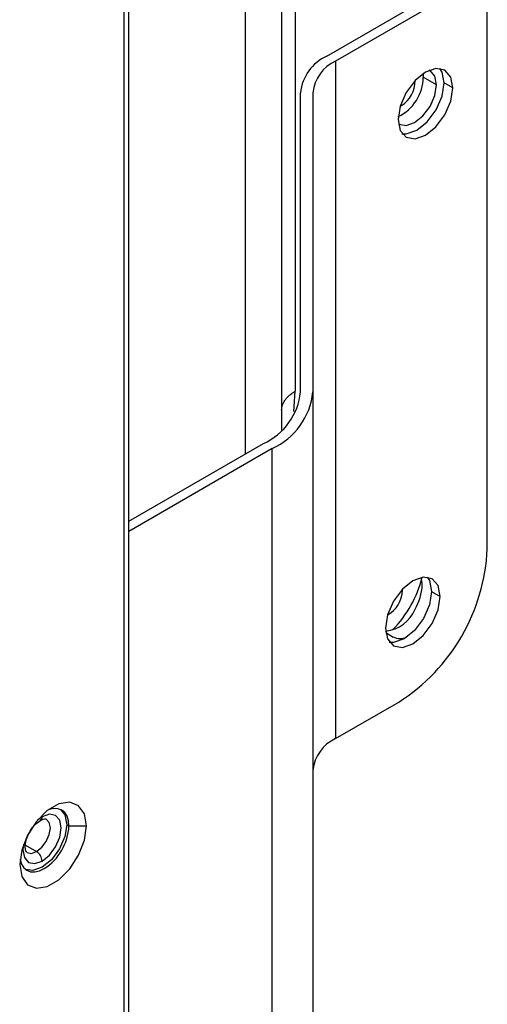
# Model space of a CAD drawing. Header units: millimetres. Extents: x 0 to 1118, y 0 to 864.
# Tile 366 of 397: x 1036.9 to 1039.92, y 691.3 to 697.67. Entities that reach past the tile are written whole.
import ezdxf

# ---------------------------------------------------------------- set-up
doc = ezdxf.new("R2010")
doc.units = ezdxf.units.MM

msp = doc.modelspace()

# ---------------------------------------------------------------- linework, layer by layer
at = {"color": 7, "linetype": 'Continuous', "lineweight": 25}
for p, q in [((1038.6785, 781.4452), (1038.6785, 695.2648)), ((1038.5906, 726.8858), (1038.5906, 695.0126)), ((1037.5726, 689.9871), (1037.5726, 724.2379)), ((1037.6018, 690.0279), (1037.6018, 724.2787)), ((1038.8828, 697.4329), (1039.6515, 697.8767)), ((1039.708, 697.844), (1038.9394, 697.4003)), ((1039.9202, 694.246), (1039.9202, 697.7215)), ((1038.9394, 697.4003), (1038.9394, 693.0184)), ((1039.505, 697.3191), (1039.5065, 697.2962)), ((1039.5914, 697.2472), (1039.5065, 697.2962)), ((1039.6974, 697.2268), (1039.6408, 697.2595)), ((1038.7129, 695.2613), (1038.7129, 697.1962)), ((1038.7929, 697.1962), (1038.7929, 695.2613)), ((1039.3573, 697.1084), (1039.3651, 697.1125)), ((1038.7929, 695.2613), (1038.7929, 690.8468)), ((1037.6018, 694.4239), (1038.4727, 694.9266)), ((1038.5293, 694.894), (1037.6018, 694.3585)), ((1038.5293, 690.4794), (1038.5293, 694.894)), ((1039.3716, 693.9759), (1039.3713, 693.9848)), ((1039.559, 693.9698), (1039.6156, 693.9372)), ((1039.2641, 693.7035), (1039.3126, 693.6754)), ((1038.9394, 693.0184), (1039.3474, 693.254)), ((1037.2013, 692.4613), (1037.2155, 692.4531)), ((1037.2155, 692.4531), (1037.3286, 692.4531))]:
    msp.add_line(p, q, dxfattribs=at)
at = {"color": 8, "linetype": 'Continuous', "lineweight": 25}
for p, q in [((1038.3563, 694.8594), (1038.3563, 726.3047)), ((1039.3651, 697.1125), (1039.3595, 697.1157)), ((1038.6697, 695.1334), (1038.6785, 695.2648)), ((1039.3716, 693.9759), (1039.3661, 693.9792)), ((1037.0422, 692.5123), (1037.0124, 692.4908)), ((1036.9346, 692.3295), (1037.0069, 692.2877))]:
    msp.add_line(p, q, dxfattribs=at)
at = {"color": 7, "linetype": 'Continuous', "lineweight": 25, "flags": 128}
for points in [[(1039.6974, 697.2268), (1039.684, 697.2971), (1039.6456, 697.3413), (1039.5883, 697.3524), (1039.5206, 697.3289), (1039.453, 697.2743), (1039.3956, 697.1969), (1039.3573, 697.1086), (1039.3439, 697.0227)], [(1039.5914, 697.2472), (1039.5806, 697.3035), (1039.5499, 697.3388), (1039.5443, 697.3417)], [(1039.6408, 697.2595), (1039.6274, 697.3298), (1039.6141, 697.352)], [(1039.3456, 696.9951), (1039.3499, 696.9924), (1039.3958, 696.9834), (1039.4499, 697.0023), (1039.504, 697.0459), (1039.5499, 697.1078), (1039.5806, 697.1785), (1039.5914, 697.2472)], [(1039.3686, 696.9305), (1039.3964, 696.9298), (1039.4641, 696.9533), (1039.5317, 697.0079), (1039.5891, 697.0852), (1039.6274, 697.1736), (1039.6408, 697.2595)], [(1039.3439, 697.0227), (1039.3573, 696.9523), (1039.3956, 696.9082), (1039.453, 696.8971), (1039.5206, 696.9206), (1039.5883, 696.9752), (1039.6456, 697.0526), (1039.684, 697.1409), (1039.6974, 697.2268)], [(1039.6156, 693.9372), (1039.6021, 694.0075), (1039.5638, 694.0516), (1039.5065, 694.0628), (1039.4388, 694.0392), (1039.3712, 693.9847), (1039.3138, 693.9073), (1039.2755, 693.8189), (1039.262, 693.7331)], [(1039.5323, 694.0623), (1039.5456, 694.0402), (1039.559, 693.9698)], [(1039.262, 693.7331), (1039.2755, 693.6627), (1039.3138, 693.6186), (1039.3712, 693.6075), (1039.4388, 693.631), (1039.5065, 693.6856), (1039.5638, 693.7629), (1039.6021, 693.8513), (1039.6156, 693.9372)], [(1039.559, 693.9698), (1039.5456, 693.8839), (1039.5073, 693.7956), (1039.4499, 693.7182), (1039.3823, 693.6636), (1039.3146, 693.6401), (1039.2867, 693.6409)], [(1037.3286, 692.4531), (1037.3156, 692.5308), (1037.2782, 692.584), (1037.2208, 692.6065), (1037.1504, 692.5955), (1037.0755, 692.5522), (1037.0051, 692.482), (1036.9477, 692.3933), (1036.9103, 692.2968), (1036.8973, 692.2041)], [(1037.0422, 692.2265), (1037.0896, 692.2647), (1037.1297, 692.3189), (1037.1566, 692.3807), (1037.166, 692.4408), (1037.1566, 692.4901), (1037.1297, 692.521), (1037.0896, 692.5288), (1037.0422, 692.5123)], [(1037.2155, 692.4531), (1037.2124, 692.4872), (1037.2034, 692.5164), (1037.1887, 692.5397), (1037.1689, 692.5561), (1037.1448, 692.565), (1037.1173, 692.5661), (1037.0874, 692.5594), (1037.0825, 692.5575)], [(1037.1616, 692.5598), (1037.1892, 692.5246), (1037.2013, 692.4613)], [(1037.2013, 692.4613), (1037.1892, 692.384), (1037.1547, 692.3044), (1037.1031, 692.2348), (1037.0422, 692.1857), (1036.9813, 692.1645), (1036.937, 692.1708)], [(1036.8973, 692.2041), (1036.9103, 692.1264), (1036.9477, 692.0731), (1037.0051, 692.0507), (1037.0755, 692.0617), (1037.1504, 692.1049), (1037.2208, 692.1752), (1037.2782, 692.2639), (1037.3156, 692.3604), (1037.3286, 692.4531)], [(1036.9772, 692.4437), (1036.9633, 692.415), (1036.9454, 692.3886)], [(1036.8994, 692.2405), (1036.9003, 692.2353), (1036.9094, 692.2061), (1036.9241, 692.1828), (1036.9439, 692.1664), (1036.968, 692.1575), (1036.9955, 692.1564), (1037.0253, 692.1631), (1037.0564, 692.1775)]]:
    msp.add_lwpolyline(points, dxfattribs=at)
at = {"color": 8, "linetype": 'Continuous', "lineweight": 25, "flags": 128}
for points in [[(1037.0069, 692.2877), (1037.0407, 692.315), (1037.0694, 692.3537), (1037.0885, 692.3979), (1037.0953, 692.4408), (1037.0885, 692.476), (1037.0694, 692.4981), (1037.0689, 692.4983)], [(1036.9221, 692.3345), (1036.9185, 692.298), (1036.9279, 692.2487), (1036.9547, 692.2178), (1036.9949, 692.21), (1037.0422, 692.2265)], [(1036.9449, 692.2813), (1036.973, 692.276), (1037.0069, 692.2877)]]:
    msp.add_lwpolyline(points, dxfattribs=at)
at = {"color": 7, "linetype": 'Continuous', "lineweight": 25}
for centre, radius, start, end in [((1039.0032, 697.1672), 0.2917, 114.37466, 174.3052), ((1039.0431, 697.1712), 0.2515, 114.37466, 174.3052), ((1039.2173, 697.3009), 0.2892, 296.09933, 359.07734), ((1039.2703, 697.2689), 0.1829, 301.20873, 1.72865), ((1038.3025, 695.3023), 0.4124, 294.37466, 354.3052), ((1038.3425, 695.3063), 0.4526, 294.37466, 354.3052), ((1038.6766, 694.3026), 1.2448, 302.60548, 357.39452), ((1038.7651, 694.2513), 0.7587, 315.88129, 345.54185), ((1039.3319, 694.0132), 0.1676, 359.34108, 16.42475), ((1039.175, 694.0224), 0.3247, 328.90239, 358.04772), ((1039.1869, 693.981), 0.1848, 298.62558, 358.44212), ((1039.2419, 693.9414), 0.2283, 275.18177, 337.66095), ((1039.3574, 693.771), 0.1055, 244.88645, 292.72978), ((1039.0431, 692.7893), 0.2515, 114.37466, 174.3052), ((1036.87, 692.4688), 0.3458, 302.60548, 357.39449), ((1036.9655, 692.223), 0.0768, 2.60548, 57.39452)]:
    msp.add_arc(centre, radius, start, end, dxfattribs=at)
at = {"color": 8, "linetype": 'Continuous', "lineweight": 25}
msp.add_arc((1037.0171, 692.5098), 0.0252, 306.15159, 5.58074, dxfattribs=at)
at = {"color": 7, "linetype": 'Continuous', "lineweight": 25}
for points, knots in [([(1038.5906, 695.1424), (1038.5907, 695.1456), (1038.5909, 695.1521), (1038.5923, 695.1618), (1038.5947, 695.1714), (1038.598, 695.1809), (1038.6022, 695.1903), (1038.6073, 695.1996), (1038.6133, 695.2087), (1038.6202, 695.2176), (1038.6279, 695.2262), (1038.6364, 695.2346), (1038.6458, 695.2426), (1038.6559, 695.2504), (1038.6667, 695.2579), (1038.6746, 695.2625), (1038.6785, 695.2648)], [0, 0, 0, 0, 0.071402, 0.142829, 0.214267, 0.285707, 0.357146, 0.428579, 0.500008, 0.571434, 0.642858, 0.714284, 0.785712, 0.857142, 0.928573, 1, 1, 1, 1]), ([(1036.9449, 692.2817), (1036.9444, 692.2818), (1036.9417, 692.2825), (1036.9376, 692.2877), (1036.9317, 692.3132), (1036.935, 692.3482), (1036.9482, 692.3897), (1036.9711, 692.4315), (1037.0013, 692.4684), (1037.0218, 692.4824), (1037.0319, 692.4894)], [0, 0, 0, 0, 0.030956, 0.190422, 0.314756, 0.443747, 0.577426, 0.717852, 0.86048, 1, 1, 1, 1]), ([(1037.0319, 692.4894), (1037.0379, 692.4924), (1037.0521, 692.4995), (1037.0657, 692.4999), (1037.0678, 692.4986), (1037.0689, 692.498)], [0, 0, 0, 0, 0.279093, 0.661834, 1, 1, 1, 1])]:
    msp.add_open_spline(points, degree=3, knots=knots, dxfattribs=at)

doc.saveas('drawing.dxf')
